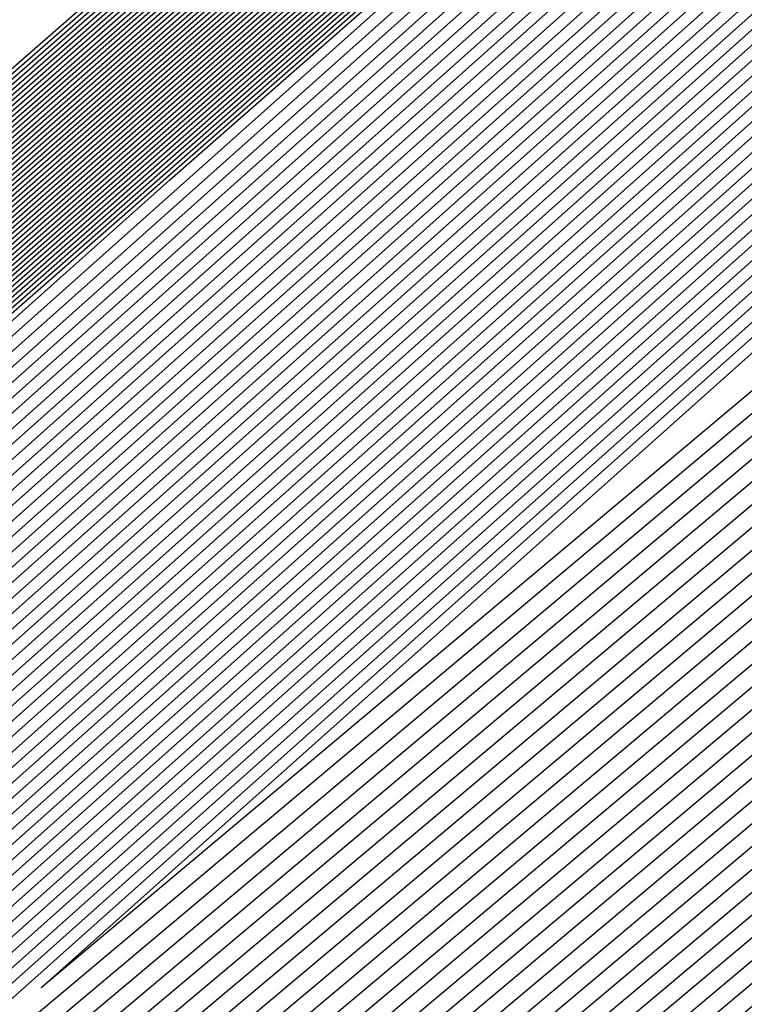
# Model space of a CAD drawing. Extents: x 3249832 to 3255657, y 13789405 to 13793316.
# Tile 801 of 1056: x 3253208.856 to 3253208.99, y 13791257.742 to 13791257.924. Entities that reach past the tile are written whole.
import ezdxf

# ---------------------------------------------------------------- set-up
doc = ezdxf.new("R2010")
doc.units = 0
doc.header["$LTSCALE"] = 100
doc.header["$MEASUREMENT"] = 0
for name, color, linetype in [('GRATIO_03231_CON', 1, 'CONTINUOUS'), ('GRATIO_0323_ICON', 1, 'CONTINUOUS'), ('TARGETS_EAST', 7, 'CONTINUOUS')]:
    doc.layers.add(name, color=color, linetype=linetype)

# ---------------------------------------------------------------- blocks, each defined once
blk = doc.blocks.new('Gratio_032316_contours')
at = {"layer": 'GRATIO_03231_CON', "color": 5, "linetype": 'Continuous', "flags": 128}
for points in [[(3253196.57706, 13791247.03615), (3253203.47105, 13791253.1938), (3253218.75951, 13791266.60126), (3253234.06971, 13791279.98413), (3253242.88772, 13791287.68662), (3253246.13462, 13791290.52731), (3253246.59031, 13791290.94338), (3253246.98083, 13791291.32532), (3253249.81702, 13791293.87697), (3253257.55589, 13791300.7555), (3253271.43068, 13791313.0323), (3253287.77957, 13791327.43574), (3253301.71695, 13791339.60837)], [(3253196.71057, 13791247.15254), (3253203.58621, 13791253.29381), (3253218.83398, 13791266.66558), (3253234.10345, 13791280.01283), (3253242.89801, 13791287.6948), (3253246.13636, 13791290.52784), (3253246.59102, 13791290.94258), (3253246.97413, 13791291.31721), (3253249.75622, 13791293.82018), (3253257.34746, 13791300.56749), (3253270.95757, 13791312.61009), (3253286.99457, 13791326.73875), (3253300.66608, 13791338.67918)], [(3253196.84408, 13791247.26894), (3253203.70137, 13791253.39382), (3253218.90845, 13791266.7299), (3253234.13718, 13791280.04153), (3253242.9083, 13791287.70297), (3253246.13809, 13791290.52836), (3253246.59174, 13791290.94178), (3253246.96742, 13791291.30911), (3253249.69542, 13791293.76339), (3253257.13903, 13791300.37948), (3253270.48445, 13791312.18788), (3253286.20957, 13791326.04177), (3253299.6152, 13791337.74998)], [(3253197.11109, 13791247.50174), (3253203.93169, 13791253.59384), (3253219.0574, 13791266.85855), (3253234.20465, 13791280.09892), (3253242.92888, 13791287.71932), (3253246.14156, 13791290.52941), (3253246.59316, 13791290.94019), (3253246.95401, 13791291.2929), (3253249.57383, 13791293.64981), (3253256.72217, 13791300.00346), (3253269.53822, 13791311.34346), (3253284.63958, 13791324.64781), (3253297.51345, 13791335.89159)], [(3253197.2446, 13791247.61813), (3253204.04685, 13791253.69384), (3253219.13187, 13791266.92287), (3253234.23839, 13791280.12762), (3253242.93918, 13791287.72749), (3253246.1433, 13791290.52994), (3253246.59388, 13791290.9394), (3253246.9473, 13791291.28479), (3253249.51303, 13791293.59302), (3253256.51374, 13791299.81545), (3253269.06511, 13791310.92125), (3253283.85458, 13791323.95083), (3253296.46257, 13791334.9624)], [(3253197.37811, 13791247.73453), (3253204.16201, 13791253.79385), (3253219.20635, 13791266.98719), (3253234.27212, 13791280.15631), (3253242.94947, 13791287.73567), (3253246.14503, 13791290.53046), (3253246.59459, 13791290.9386), (3253246.9406, 13791291.27669), (3253249.45223, 13791293.53623), (3253256.30531, 13791299.62744), (3253268.59199, 13791310.49904), (3253283.06958, 13791323.25385), (3253295.41169, 13791334.0332)], [(3253197.51162, 13791247.85093), (3253204.27717, 13791253.89386), (3253219.28082, 13791267.05151), (3253234.30586, 13791280.18501), (3253242.95976, 13791287.74384), (3253246.14676, 13791290.53099), (3253246.5953, 13791290.9378), (3253246.93389, 13791291.26859), (3253249.39143, 13791293.47944), (3253256.09688, 13791299.43942), (3253268.11888, 13791310.07683), (3253282.28459, 13791322.55687), (3253294.36082, 13791333.10401)], [(3253197.77863, 13791248.08372), (3253204.50749, 13791254.09388), (3253219.42977, 13791267.18016), (3253234.37333, 13791280.2424), (3253242.98034, 13791287.76019), (3253246.15023, 13791290.53204), (3253246.59673, 13791290.93621), (3253246.92048, 13791291.25238), (3253249.26983, 13791293.36586), (3253255.68002, 13791299.0634), (3253267.17265, 13791309.2324), (3253280.71459, 13791321.16291), (3253292.25906, 13791331.24562), (3253298.86322, 13791336.86351)], [(3253197.91214, 13791248.20012), (3253204.62265, 13791254.19388), (3253219.50424, 13791267.24448), (3253234.40706, 13791280.2711), (3253242.99064, 13791287.76837), (3253246.15197, 13791290.53257), (3253246.59744, 13791290.93542), (3253246.91378, 13791291.24427), (3253249.20903, 13791293.30907), (3253255.47159, 13791298.87539), (3253266.69953, 13791308.81019), (3253279.9296, 13791320.46593), (3253291.20819, 13791330.31643), (3253297.66843, 13791335.81202)], [(3253198.04565, 13791248.31651), (3253204.73781, 13791254.29389), (3253219.57872, 13791267.3088), (3253234.4408, 13791280.2998), (3253243.00093, 13791287.77654), (3253246.1537, 13791290.53309), (3253246.59816, 13791290.93462), (3253246.90707, 13791291.23617), (3253249.14823, 13791293.25228), (3253255.26316, 13791298.68738), (3253266.22642, 13791308.38798), (3253279.1446, 13791319.76895), (3253290.15731, 13791329.38723), (3253296.47364, 13791334.76054)], [(3253198.17916, 13791248.43291), (3253204.85297, 13791254.3939), (3253219.65319, 13791267.37312), (3253234.47453, 13791280.32849), (3253243.01122, 13791287.78471), (3253246.15544, 13791290.53362), (3253246.59887, 13791290.93382), (3253246.90036, 13791291.22806), (3253249.08743, 13791293.19549), (3253255.05473, 13791298.49937), (3253265.7533, 13791307.96577), (3253278.3596, 13791319.07197), (3253289.10643, 13791328.45804), (3253295.27885, 13791333.70905)], [(3253198.44617, 13791248.6657), (3253205.08329, 13791254.59392), (3253219.80214, 13791267.50177), (3253234.542, 13791280.38589), (3253243.0318, 13791287.80106), (3253246.15891, 13791290.53467), (3253246.6003, 13791290.93223), (3253246.88695, 13791291.21186), (3253248.96583, 13791293.08191), (3253254.63787, 13791298.12335), (3253264.80707, 13791307.12135), (3253276.7896, 13791317.678), (3253287.00468, 13791326.59965), (3253292.88927, 13791331.60608), (3253295.95133, 13791334.07094)], [(3253198.57968, 13791248.7821), (3253205.19845, 13791254.69392), (3253219.87661, 13791267.56609), (3253234.57574, 13791280.41459), (3253243.04209, 13791287.80924), (3253246.16064, 13791290.53519), (3253246.60101, 13791290.93144), (3253246.88025, 13791291.20375), (3253248.90503, 13791293.02512), (3253254.42944, 13791297.93534), (3253264.33396, 13791306.69914), (3253276.00461, 13791316.98102), (3253285.9538, 13791325.67045), (3253291.69448, 13791330.55459), (3253294.7416, 13791333.01142)], [(3253198.71319, 13791248.8985), (3253205.31361, 13791254.79393), (3253219.95108, 13791267.63041), (3253234.60947, 13791280.44328), (3253243.05239, 13791287.81741), (3253246.16237, 13791290.53572), (3253246.60172, 13791290.93064), (3253246.87354, 13791291.19565), (3253248.84423, 13791292.96834), (3253254.22101, 13791297.74733), (3253263.86084, 13791306.27693), (3253275.21961, 13791316.28404), (3253284.90293, 13791324.74126), (3253290.49969, 13791329.50311), (3253293.53187, 13791331.9519)], [(3253198.8467, 13791249.0149), (3253205.42877, 13791254.89394), (3253220.02556, 13791267.69473), (3253234.64321, 13791280.47198), (3253243.06268, 13791287.82558), (3253246.16411, 13791290.53624), (3253246.60244, 13791290.92984), (3253246.86684, 13791291.18754), (3253248.78343, 13791292.91155), (3253254.01258, 13791297.55932), (3253263.38773, 13791305.85472), (3253274.43461, 13791315.58706), (3253283.85205, 13791323.81207), (3253289.3049, 13791328.45162), (3253292.32214, 13791330.89237), (3253295.39879, 13791333.38715)], [(3253199.11371, 13791249.24769), (3253205.65909, 13791255.09396), (3253220.17451, 13791267.82338), (3253234.71068, 13791280.52937), (3253243.08326, 13791287.84193), (3253246.16758, 13791290.53729), (3253246.60386, 13791290.92825), (3253246.85342, 13791291.17133), (3253248.66183, 13791292.79797), (3253253.59572, 13791297.1833), (3253262.4415, 13791305.01029), (3253272.86462, 13791314.1931), (3253281.7503, 13791321.95368), (3253286.91532, 13791326.34865), (3253289.90268, 13791328.77333), (3253293.18693, 13791331.45768)], [(3253199.24722, 13791249.36409), (3253205.77425, 13791255.19397), (3253220.24898, 13791267.8877), (3253234.74441, 13791280.55807), (3253243.09355, 13791287.85011), (3253246.16931, 13791290.53782), (3253246.60458, 13791290.92746), (3253246.84672, 13791291.16323), (3253248.60103, 13791292.74118), (3253253.38729, 13791296.99529), (3253261.96839, 13791304.58808), (3253272.07962, 13791313.49612), (3253280.69942, 13791321.02448), (3253285.72053, 13791325.29717), (3253288.69295, 13791327.71381), (3253292.081, 13791330.49295), (3253297.61917, 13791335.1971)], [(3253199.38073, 13791249.48048), (3253205.88941, 13791255.29397), (3253220.32345, 13791267.95202), (3253234.77815, 13791280.58677), (3253243.10385, 13791287.85828), (3253246.17105, 13791290.53834), (3253246.60529, 13791290.92666), (3253246.84001, 13791291.15513), (3253248.54023, 13791292.68439), (3253253.17886, 13791296.80728), (3253261.49527, 13791304.16587), (3253271.29462, 13791312.79914), (3253279.64854, 13791320.09529), (3253284.52574, 13791324.24568), (3253287.48322, 13791326.65429), (3253290.97507, 13791329.52822), (3253296.71525, 13791334.41022)], [(3253199.51424, 13791249.59688), (3253206.00457, 13791255.39398), (3253220.39793, 13791268.01634), (3253234.81188, 13791280.61546), (3253243.11414, 13791287.86646), (3253246.17278, 13791290.53887), (3253246.606, 13791290.92586), (3253246.83331, 13791291.14702), (3253248.47943, 13791292.6276), (3253252.97044, 13791296.61927), (3253261.02215, 13791303.74366), (3253270.50962, 13791312.10216), (3253278.59767, 13791319.16609), (3253283.33095, 13791323.1942), (3253286.27349, 13791325.59476), (3253289.86914, 13791328.56348), (3253295.81132, 13791333.62334)], [(3253199.78125, 13791249.82967), (3253206.23489, 13791255.594), (3253220.54687, 13791268.14499), (3253234.87935, 13791280.67286), (3253243.13472, 13791287.8828), (3253246.17625, 13791290.53992), (3253246.60743, 13791290.92427), (3253246.8199, 13791291.13081), (3253248.35784, 13791292.51402), (3253252.55358, 13791296.24325), (3253260.07593, 13791302.89924), (3253268.93963, 13791310.70819), (3253276.49591, 13791317.3077), (3253280.94137, 13791321.09123), (3253283.85403, 13791323.47572), (3253287.65728, 13791326.63402), (3253294.00347, 13791332.04958)], [(3253199.91476, 13791249.94607), (3253206.35005, 13791255.69401), (3253220.62135, 13791268.20931), (3253234.91309, 13791280.70156), (3253243.14501, 13791287.89098), (3253246.17798, 13791290.54045), (3253246.60814, 13791290.92348), (3253246.81319, 13791291.12271), (3253248.29704, 13791292.45723), (3253252.34515, 13791296.05524), (3253259.60281, 13791302.47703), (3253268.15463, 13791310.01121), (3253275.44504, 13791316.37851), (3253279.74658, 13791320.03974), (3253282.6443, 13791322.4162), (3253286.55135, 13791325.66929), (3253293.09954, 13791331.2627), (3253300.79521, 13791337.86923)], [(3253200.04827, 13791250.06247), (3253206.46521, 13791255.79401), (3253220.69582, 13791268.27363), (3253234.94682, 13791280.73025), (3253243.15531, 13791287.89915), (3253246.17972, 13791290.54097), (3253246.60886, 13791290.92268), (3253246.80649, 13791291.1146), (3253248.23624, 13791292.40044), (3253252.13672, 13791295.86723), (3253259.1297, 13791302.05482), (3253267.36963, 13791309.31423), (3253274.39416, 13791315.44932), (3253278.55179, 13791318.98826), (3253281.43456, 13791321.35667), (3253285.44542, 13791324.70455), (3253292.19561, 13791330.47582), (3253300.12972, 13791337.29016)], [(3253200.18178, 13791250.17887), (3253206.58037, 13791255.89402), (3253220.77029, 13791268.33795), (3253234.98056, 13791280.75895), (3253243.1656, 13791287.90733), (3253246.18145, 13791290.5415), (3253246.60957, 13791290.92188), (3253246.79978, 13791291.1065), (3253248.17544, 13791292.34365), (3253251.92829, 13791295.67922), (3253258.65658, 13791301.63261), (3253266.58464, 13791308.61725), (3253273.34328, 13791314.52012), (3253277.357, 13791317.93677), (3253280.22483, 13791320.29715), (3253284.33949, 13791323.73982), (3253291.29169, 13791329.68894), (3253299.46423, 13791336.71108)], [(3253200.44879, 13791250.41166), (3253206.81069, 13791256.09404), (3253220.91924, 13791268.4666), (3253235.04803, 13791280.81634), (3253243.18618, 13791287.92368), (3253246.18492, 13791290.54255), (3253246.611, 13791290.92029), (3253246.78637, 13791291.09029), (3253248.05384, 13791292.23007), (3253251.51143, 13791295.3032), (3253257.71035, 13791300.78818), (3253265.01464, 13791307.22329), (3253271.24153, 13791312.66173), (3253274.96742, 13791315.8338), (3253277.80537, 13791318.17811), (3253282.12763, 13791321.81036), (3253289.48383, 13791328.11518), (3253298.13324, 13791335.55292)], [(3253200.5823, 13791250.52806), (3253206.92586, 13791256.19405), (3253220.99372, 13791268.53092), (3253235.08176, 13791280.84504), (3253243.19647, 13791287.93185), (3253246.18666, 13791290.54307), (3253246.61171, 13791290.9195), (3253246.77966, 13791291.08219), (3253247.99304, 13791292.17328), (3253251.303, 13791295.11519), (3253257.23724, 13791300.36597), (3253264.22964, 13791306.52631), (3253270.19065, 13791311.73254), (3253273.77263, 13791314.78231), (3253276.59564, 13791317.11859), (3253281.0217, 13791320.84562), (3253288.57991, 13791327.3283), (3253297.46775, 13791334.97385)], [(3253200.71581, 13791250.64445), (3253207.04102, 13791256.29406), (3253221.06819, 13791268.59524), (3253235.1155, 13791280.87374), (3253243.20676, 13791287.94002), (3253246.18839, 13791290.5436), (3253246.61242, 13791290.9187), (3253246.77296, 13791291.07408), (3253247.93224, 13791292.11649), (3253251.09457, 13791294.92718), (3253256.76412, 13791299.94376), (3253263.44465, 13791305.82933), (3253269.13978, 13791310.80334), (3253272.57784, 13791313.73083), (3253275.38591, 13791316.05906), (3253279.91577, 13791319.88089), (3253287.67598, 13791326.54142), (3253296.80226, 13791334.39477)], [(3253200.84932, 13791250.76085), (3253207.15618, 13791256.39406), (3253221.14266, 13791268.65956), (3253235.14923, 13791280.90243), (3253243.21706, 13791287.9482), (3253246.19012, 13791290.54412), (3253246.61314, 13791290.9179), (3253246.76625, 13791291.06598), (3253247.87144, 13791292.0597), (3253250.88614, 13791294.73917), (3253256.29101, 13791299.52155), (3253262.65965, 13791305.13235), (3253268.0889, 13791309.87415), (3253271.38305, 13791312.67934), (3253274.17618, 13791314.99954), (3253278.80984, 13791318.91616), (3253286.77206, 13791325.75454), (3253296.13677, 13791333.81569)], [(3253201.11633, 13791250.99365), (3253207.3865, 13791256.59408), (3253221.29161, 13791268.78821), (3253235.2167, 13791280.95983), (3253243.23764, 13791287.96455), (3253246.19359, 13791290.54517), (3253246.61456, 13791290.91631), (3253246.75284, 13791291.04977), (3253247.74984, 13791291.94612), (3253250.46928, 13791294.36315), (3253255.34478, 13791298.67713), (3253261.08965, 13791303.73839), (3253265.98715, 13791308.01576), (3253268.99347, 13791310.57637), (3253271.75672, 13791312.8805), (3253276.59798, 13791316.9867), (3253284.9642, 13791324.18078), (3253294.80578, 13791332.65754)], [(3253201.24984, 13791251.11004), (3253207.50166, 13791256.69409), (3253221.36608, 13791268.85253), (3253235.25044, 13791280.98852), (3253243.24793, 13791287.97272), (3253246.19533, 13791290.5457), (3253246.61528, 13791290.91552), (3253246.74613, 13791291.04167), (3253247.68904, 13791291.88933), (3253250.26085, 13791294.17514), (3253254.87166, 13791298.25492), (3253260.30466, 13791303.04141), (3253264.93627, 13791307.08657), (3253267.79868, 13791309.52489), (3253270.54699, 13791311.82097), (3253275.49205, 13791316.02196), (3253284.06028, 13791323.3939), (3253294.14029, 13791332.07846)], [(3253201.38335, 13791251.22644), (3253207.61682, 13791256.7941), (3253221.44056, 13791268.91685), (3253235.28417, 13791281.01722), (3253243.25822, 13791287.9809), (3253246.19706, 13791290.54622), (3253246.61599, 13791290.91472), (3253246.73943, 13791291.03356), (3253247.62824, 13791291.83254), (3253250.05242, 13791293.98713), (3253254.39855, 13791297.83271), (3253259.51966, 13791302.34443), (3253263.88539, 13791306.15737), (3253266.60389, 13791308.4734), (3253269.33726, 13791310.76145), (3253274.38613, 13791315.05723), (3253283.15635, 13791322.60702), (3253293.4748, 13791331.49938)], [(3253201.51686, 13791251.34284), (3253207.73198, 13791256.8941), (3253221.51503, 13791268.98117), (3253235.31791, 13791281.04592), (3253243.26852, 13791287.98907), (3253246.1988, 13791290.54675), (3253246.6167, 13791290.91393), (3253246.73272, 13791291.02546), (3253247.56744, 13791291.77576), (3253249.84399, 13791293.79912), (3253253.92543, 13791297.41049), (3253258.73466, 13791301.64744), (3253262.83452, 13791305.22818), (3253265.4091, 13791307.42192), (3253268.12753, 13791309.70193), (3253273.2802, 13791314.0925), (3253282.25242, 13791321.82014), (3253292.80931, 13791330.9203), (3253301.81088, 13791338.63068)], [(3253201.78387, 13791251.57563), (3253207.9623, 13791257.09412), (3253221.66398, 13791269.10982), (3253235.38538, 13791281.10331), (3253243.2891, 13791288.00542), (3253246.20227, 13791290.5478), (3253246.61813, 13791290.91233), (3253246.71931, 13791291.00925), (3253247.44584, 13791291.66218), (3253249.42713, 13791293.4231), (3253252.9792, 13791296.56607), (3253257.16467, 13791300.25348), (3253260.73276, 13791303.36979), (3253263.01952, 13791305.31895), (3253265.70807, 13791307.58288), (3253271.06834, 13791312.16303), (3253280.44457, 13791320.24638), (3253291.47832, 13791329.76215), (3253300.88547, 13791337.82513)], [(3253201.91738, 13791251.69203), (3253208.07746, 13791257.19413), (3253221.73845, 13791269.17414), (3253235.41911, 13791281.13201), (3253243.29939, 13791288.01359), (3253246.204, 13791290.54832), (3253246.61884, 13791290.91154), (3253246.71261, 13791291.00114), (3253247.38504, 13791291.60539), (3253249.2187, 13791293.23509), (3253252.50609, 13791296.14386), (3253256.37967, 13791299.5565), (3253259.68189, 13791302.44059), (3253261.82473, 13791304.26746), (3253264.49834, 13791306.52336), (3253269.96241, 13791311.1983), (3253279.54064, 13791319.4595), (3253290.81283, 13791329.18307), (3253300.42277, 13791337.42236)], [(3253202.05089, 13791251.80842), (3253208.19262, 13791257.29414), (3253221.81293, 13791269.23846), (3253235.45285, 13791281.16071), (3253243.30968, 13791288.02177), (3253246.20573, 13791290.54885), (3253246.61956, 13791290.91074), (3253246.7059, 13791290.99304), (3253247.32424, 13791291.5486), (3253249.01027, 13791293.04708), (3253252.03297, 13791295.72165), (3253255.59467, 13791298.85952), (3253258.63101, 13791301.5114), (3253260.62994, 13791303.21597), (3253263.28861, 13791305.46384), (3253268.85648, 13791310.23357), (3253278.63672, 13791318.67262), (3253290.14734, 13791328.60399), (3253299.96006, 13791337.01958)], [(3253222.18973, 13791268.9562), (3253208.47101, 13791257.20698), (3253202.18439, 13791251.92482), (3253202.18439, 13791251.92482), (3253208.30778, 13791257.39414), (3253221.8874, 13791269.30278)], [(3253222.33685, 13791269.08692), (3253208.70035, 13791257.40813), (3253202.45141, 13791252.15761), (3253202.45141, 13791252.15761), (3253208.5381, 13791257.59416), (3253222.03635, 13791269.43142)], [(3253222.41042, 13791269.15229), (3253208.81502, 13791257.50869), (3253202.58492, 13791252.27401), (3253202.58492, 13791252.27401), (3253208.65326, 13791257.69417), (3253222.11082, 13791269.49575)], [(3253222.48398, 13791269.21765), (3253208.92969, 13791257.60926), (3253202.71843, 13791252.39041), (3253202.71843, 13791252.39041), (3253208.76842, 13791257.79418), (3253222.18529, 13791269.56007)], [(3253222.55754, 13791269.28301), (3253209.04436, 13791257.70983), (3253202.85194, 13791252.50681), (3253202.85193, 13791252.50681), (3253208.88358, 13791257.89419), (3253222.25977, 13791269.62439)], [(3253222.70467, 13791269.41374), (3253209.2737, 13791257.91097), (3253203.11895, 13791252.7396), (3253203.11895, 13791252.7396), (3253209.1139, 13791258.0942), (3253222.40871, 13791269.75304)], [(3253222.77823, 13791269.4791), (3253209.38837, 13791258.01154), (3253203.25246, 13791252.856), (3253203.25246, 13791252.856), (3253209.22906, 13791258.19421), (3253222.48319, 13791269.81736)], [(3253222.8518, 13791269.54447), (3253209.50304, 13791258.11211), (3253203.38597, 13791252.97239), (3253203.38597, 13791252.97239), (3253209.34422, 13791258.29422), (3253222.55766, 13791269.88168)], [(3253222.92536, 13791269.60983), (3253209.61771, 13791258.21268), (3253203.51947, 13791253.08879), (3253203.51947, 13791253.08879), (3253209.45938, 13791258.39423), (3253222.63214, 13791269.946)], [(3253294.55593, 13791331.78482), (3253282.65133, 13791321.30274), (3253268.6032, 13791309.01445), (3253256.6338, 13791298.60027), (3253249.91373, 13791292.81609), (3253247.40711, 13791290.71997), (3253247.02638, 13791290.44557), (3253246.62867, 13791290.09727), (3253243.8498, 13791287.66252), (3253236.27025, 13791281.09954), (3253223.07249, 13791269.74056), (3253209.84706, 13791258.41382), (3253203.78649, 13791253.32159), (3253203.78649, 13791253.32159), (3253209.68971, 13791258.59423), (3253222.78114, 13791270.07458), (3253235.89161, 13791281.53353), (3253243.79641, 13791288.43297), (3253249.04881, 13791292.99861), (3253256.14655, 13791299.14707), (3253268.13516, 13791309.52901), (3253282.25127, 13791321.73092), (3253294.2793, 13791332.07331)], [(3253294.30341, 13791331.56698), (3253282.46184, 13791321.1404), (3253268.48808, 13791308.91717), (3253256.58203, 13791298.55815), (3253249.89752, 13791292.80461), (3253247.40414, 13791290.71961), (3253247.02543, 13791290.44664), (3253246.629, 13791290.09938), (3253243.85878, 13791287.67218), (3253236.30279, 13791281.1296), (3253223.14605, 13791269.80592), (3253209.96173, 13791258.51439), (3253203.92, 13791253.43798), (3253203.92, 13791253.43798), (3253209.80487, 13791258.69424), (3253222.85565, 13791270.13885), (3253235.92547, 13791281.56208), (3253243.80512, 13791288.43921), (3253249.03601, 13791292.98573), (3253256.09723, 13791299.1022), (3253268.02248, 13791309.42905), (3253282.06389, 13791321.56632), (3253294.02824, 13791331.85395)], [(3253294.05089, 13791331.34915), (3253282.27235, 13791320.97806), (3253268.37296, 13791308.8199), (3253256.53026, 13791298.51602), (3253249.8813, 13791292.79314), (3253247.40117, 13791290.71925), (3253247.02448, 13791290.44772), (3253246.62933, 13791290.10149), (3253243.86776, 13791287.68184), (3253236.33533, 13791281.15966), (3253223.21961, 13791269.87129), (3253210.0764, 13791258.61496), (3253204.05351, 13791253.55438), (3253204.05351, 13791253.55438), (3253209.92004, 13791258.79424), (3253222.93017, 13791270.20313), (3253235.95934, 13791281.59062), (3253243.81382, 13791288.44544), (3253249.02321, 13791292.97286), (3253256.04791, 13791299.05733), (3253267.90979, 13791309.32909), (3253281.87651, 13791321.40172), (3253293.77719, 13791331.63458)], [(3253293.79837, 13791331.13131), (3253282.08285, 13791320.81572), (3253268.25784, 13791308.72262), (3253256.47849, 13791298.4739), (3253249.86508, 13791292.78166), (3253247.39821, 13791290.71889), (3253247.02354, 13791290.4488), (3253246.62966, 13791290.1036), (3253243.87675, 13791287.6915), (3253236.36787, 13791281.18972), (3253223.29318, 13791269.93665), (3253210.19107, 13791258.71553), (3253204.18702, 13791253.67078), (3253204.18701, 13791253.67078), (3253210.0352, 13791258.89424), (3253223.00468, 13791270.26741), (3253235.9932, 13791281.61917), (3253243.82253, 13791288.45167), (3253249.01041, 13791292.95999), (3253255.9986, 13791299.01245), (3253267.79711, 13791309.22914), (3253281.68913, 13791321.23712), (3253293.52613, 13791331.41522)], [(3253281.70387, 13791320.49104), (3253268.02759, 13791308.52807), (3253256.37495, 13791298.38965), (3253249.83265, 13791292.75871), (3253247.39227, 13791290.71816), (3253247.02165, 13791290.45095), (3253246.63032, 13791290.10782), (3253243.89471, 13791287.71083), (3253236.43295, 13791281.24983), (3253223.4403, 13791270.06738), (3253210.42041, 13791258.91666), (3253204.45403, 13791253.90357), (3253204.45403, 13791253.90357), (3253210.2655, 13791259.09429), (3253223.15342, 13791270.39627), (3253236.05998, 13791281.67732), (3253243.49467, 13791288.16911), (3253246.23629, 13791290.55891), (3253246.63094, 13791290.89792), (3253246.97688, 13791291.19282), (3253249.38096, 13791293.27243), (3253255.90221, 13791298.92109), (3253267.57241, 13791309.02875), (3253281.31446, 13791320.90786)], [(3253281.51437, 13791320.3287), (3253267.91246, 13791308.4308), (3253256.32319, 13791298.34753), (3253249.81643, 13791292.74723), (3253247.38931, 13791290.7178), (3253247.0207, 13791290.45203), (3253246.63065, 13791290.10993), (3253243.90369, 13791287.72049), (3253236.4655, 13791281.27989), (3253223.51387, 13791270.13274), (3253210.53508, 13791259.01723), (3253204.58754, 13791254.01997), (3253204.58754, 13791254.01997), (3253210.38066, 13791259.1943), (3253223.22789, 13791270.4606), (3253236.0937, 13791281.70603), (3253243.50493, 13791288.17732), (3253246.23793, 13791290.55953), (3253246.63143, 13791290.89735), (3253246.97568, 13791291.19044), (3253249.36691, 13791293.25849), (3253255.85289, 13791298.87622), (3253267.45972, 13791308.92879), (3253281.12708, 13791320.74326)], [(3253281.32488, 13791320.16636), (3253267.79734, 13791308.33352), (3253256.27142, 13791298.30541), (3253249.80022, 13791292.73576), (3253247.38634, 13791290.71744), (3253247.01976, 13791290.4531), (3253246.63098, 13791290.11204), (3253243.91267, 13791287.73015), (3253236.49804, 13791281.30995), (3253223.58743, 13791270.1981), (3253210.64975, 13791259.1178), (3253204.72105, 13791254.13636), (3253204.72105, 13791254.13637), (3253210.49582, 13791259.2943), (3253223.30236, 13791270.52492), (3253236.12742, 13791281.73474), (3253243.51518, 13791288.18552), (3253246.23956, 13791290.56015), (3253246.63193, 13791290.89678), (3253246.97448, 13791291.18805), (3253249.35287, 13791293.24455), (3253255.80356, 13791298.83135), (3253267.34704, 13791308.82884), (3253280.9397, 13791320.57865)], [(3253281.13539, 13791320.00402), (3253267.68222, 13791308.23625), (3253256.21965, 13791298.26328), (3253249.784, 13791292.72428), (3253247.38337, 13791290.71708), (3253247.01881, 13791290.45418), (3253246.63131, 13791290.11416), (3253243.92165, 13791287.73981), (3253236.53058, 13791281.34001), (3253223.66099, 13791270.26347), (3253210.76442, 13791259.21837), (3253204.85455, 13791254.25276), (3253204.85455, 13791254.25276), (3253210.61098, 13791259.39431), (3253223.37683, 13791270.58925), (3253236.16114, 13791281.76345), (3253243.52543, 13791288.19373), (3253246.2412, 13791290.56077), (3253246.63242, 13791290.89621), (3253246.97329, 13791291.18567), (3253249.33882, 13791293.23061), (3253255.75424, 13791298.78648), (3253267.23435, 13791308.72888), (3253280.75231, 13791320.41405)], [(3253267.45197, 13791308.0417), (3253256.11611, 13791298.17904), (3253249.75157, 13791292.70133), (3253247.37744, 13791290.71635), (3253247.01692, 13791290.45633), (3253246.63197, 13791290.11838), (3253243.93961, 13791287.75913), (3253236.59567, 13791281.40012), (3253223.80812, 13791270.3942), (3253210.99376, 13791259.41951), (3253205.12157, 13791254.48556), (3253205.12157, 13791254.48556), (3253210.84129, 13791259.59433), (3253223.52577, 13791270.7179), (3253236.22858, 13791281.82086), (3253243.54593, 13791288.21014), (3253246.24446, 13791290.562), (3253246.6334, 13791290.89508), (3253246.97089, 13791291.1809), (3253249.31072, 13791293.20273), (3253255.65559, 13791298.69674), (3253267.00898, 13791308.52897)], [(3253267.33685, 13791307.94442), (3253256.06434, 13791298.13691), (3253249.73535, 13791292.68985), (3253247.37447, 13791290.71599), (3253247.01598, 13791290.45741), (3253246.6323, 13791290.12049), (3253243.9486, 13791287.76879), (3253236.62821, 13791281.43018), (3253223.88168, 13791270.45956), (3253211.10843, 13791259.52008), (3253205.25508, 13791254.60195), (3253205.25508, 13791254.60195), (3253210.95645, 13791259.69434), (3253223.60023, 13791270.78223), (3253236.2623, 13791281.84957), (3253243.55619, 13791288.21834), (3253246.2461, 13791290.56262), (3253246.63389, 13791290.89451), (3253246.96969, 13791291.17852), (3253249.29667, 13791293.18879), (3253255.60626, 13791298.65187), (3253266.8963, 13791308.42902)], [(3253267.22172, 13791307.84715), (3253256.01257, 13791298.09479), (3253249.71913, 13791292.67838), (3253247.37151, 13791290.71563), (3253247.01503, 13791290.45848), (3253246.63263, 13791290.1226), (3253243.95758, 13791287.77846), (3253236.66075, 13791281.46024), (3253223.95525, 13791270.52492), (3253211.2231, 13791259.62065), (3253205.38858, 13791254.71835), (3253205.38859, 13791254.71835), (3253211.07161, 13791259.79435), (3253223.6747, 13791270.84655), (3253236.29602, 13791281.87828), (3253243.56644, 13791288.22655), (3253246.24773, 13791290.56324), (3253246.63439, 13791290.89394), (3253246.9685, 13791291.17613), (3253249.28262, 13791293.17485), (3253255.55694, 13791298.607), (3253266.78361, 13791308.32906)], [(3253267.1066, 13791307.74987), (3253255.96081, 13791298.05266), (3253249.70292, 13791292.6669), (3253247.36854, 13791290.71526), (3253247.01409, 13791290.45956), (3253246.63296, 13791290.12471), (3253243.96656, 13791287.78812), (3253236.69329, 13791281.49029), (3253224.02881, 13791270.59029), (3253211.33777, 13791259.72122), (3253205.52209, 13791254.83475), (3253205.52209, 13791254.83475), (3253211.18677, 13791259.89435), (3253223.74917, 13791270.91088), (3253236.32974, 13791281.90699), (3253243.57669, 13791288.23475), (3253246.24937, 13791290.56386), (3253246.63488, 13791290.89337), (3253246.9673, 13791291.17375), (3253249.26858, 13791293.16091), (3253255.50762, 13791298.56213), (3253266.67093, 13791308.22911)], [(3253266.87636, 13791307.55532), (3253255.85727, 13791297.96842), (3253249.67048, 13791292.64395), (3253247.36261, 13791290.71454), (3253247.01219, 13791290.46171), (3253246.63362, 13791290.12893), (3253243.98452, 13791287.80744), (3253236.75838, 13791281.55041), (3253224.17594, 13791270.72101), (3253211.56711, 13791259.92236), (3253205.78911, 13791255.06754), (3253205.78911, 13791255.06754), (3253211.41709, 13791260.09437), (3253223.89811, 13791271.03953), (3253236.39717, 13791281.9644), (3253243.59719, 13791288.25117), (3253246.25263, 13791290.56509), (3253246.63586, 13791290.89224), (3253246.96491, 13791291.16898), (3253249.24048, 13791293.13303), (3253255.40897, 13791298.4724), (3253266.44556, 13791308.0292)], [(3253266.76123, 13791307.45805), (3253255.8055, 13791297.92629), (3253249.65427, 13791292.63247), (3253247.35964, 13791290.71418), (3253247.01125, 13791290.46279), (3253246.63395, 13791290.13104), (3253243.9935, 13791287.8171), (3253236.79092, 13791281.58047), (3253224.2495, 13791270.78638), (3253211.68179, 13791260.02293), (3253205.92262, 13791255.18394), (3253205.92262, 13791255.18394), (3253211.53225, 13791260.19438), (3253223.97258, 13791271.10386), (3253236.43089, 13791281.99311), (3253243.60744, 13791288.25937), (3253246.25427, 13791290.56571), (3253246.63635, 13791290.89167), (3253246.96371, 13791291.1666), (3253249.22643, 13791293.11909), (3253255.35964, 13791298.42753), (3253266.33287, 13791307.92924)], [(3253266.64611, 13791307.36077), (3253255.75373, 13791297.88417), (3253249.63805, 13791292.621), (3253247.35667, 13791290.71382), (3253247.0103, 13791290.46387), (3253246.63428, 13791290.13316), (3253244.00248, 13791287.82676), (3253236.82346, 13791281.61053), (3253224.32306, 13791270.85174), (3253211.79646, 13791260.1235), (3253206.05613, 13791255.30034), (3253206.05613, 13791255.30033), (3253211.64741, 13791260.29439), (3253224.04705, 13791271.16818), (3253236.46461, 13791282.02182), (3253243.6177, 13791288.26758), (3253246.2559, 13791290.56633), (3253246.63684, 13791290.8911), (3253246.96251, 13791291.16422), (3253249.21238, 13791293.10515), (3253255.31032, 13791298.38266), (3253266.22019, 13791307.82929)], [(3253266.53099, 13791307.2635), (3253255.70196, 13791297.84205), (3253249.62183, 13791292.60952), (3253247.35371, 13791290.71345), (3253247.00936, 13791290.46494), (3253246.63461, 13791290.13527), (3253244.01147, 13791287.83642), (3253236.856, 13791281.64058), (3253224.39663, 13791270.9171), (3253211.91113, 13791260.22407), (3253206.18963, 13791255.41673), (3253206.18963, 13791255.41673), (3253211.76257, 13791260.3944), (3253224.12152, 13791271.23251), (3253236.49833, 13791282.05053), (3253243.62795, 13791288.27578), (3253246.25754, 13791290.56695), (3253246.63734, 13791290.89054), (3253246.96131, 13791291.16183), (3253249.19833, 13791293.09121), (3253255.26099, 13791298.33779), (3253266.1075, 13791307.72933)], [(3253266.30074, 13791307.06895), (3253255.59843, 13791297.7578), (3253249.5894, 13791292.58657), (3253247.34778, 13791290.71273), (3253247.00747, 13791290.4671), (3253246.63526, 13791290.13949), (3253244.02943, 13791287.85574), (3253236.92109, 13791281.7007), (3253224.54375, 13791271.04783), (3253212.14047, 13791260.42521), (3253206.45665, 13791255.64953), (3253206.45665, 13791255.64953), (3253211.99289, 13791260.59441), (3253224.27046, 13791271.36115), (3253236.56577, 13791282.10794), (3253243.64845, 13791288.29219), (3253246.2608, 13791290.56818), (3253246.63832, 13791290.8894), (3253246.95892, 13791291.15707), (3253249.17024, 13791293.06333), (3253255.16235, 13791298.24805), (3253265.88213, 13791307.52942)], [(3253266.18562, 13791306.97167), (3253255.54666, 13791297.71567), (3253249.57318, 13791292.57509), (3253247.34481, 13791290.71237), (3253247.00652, 13791290.46817), (3253246.63559, 13791290.1416), (3253244.03841, 13791287.86541), (3253236.95363, 13791281.73076), (3253224.61732, 13791271.1132), (3253212.25514, 13791260.52577), (3253206.59016, 13791255.76592), (3253206.59016, 13791255.76592), (3253212.10805, 13791260.69442), (3253224.34492, 13791271.42548), (3253236.59949, 13791282.13665), (3253243.6587, 13791288.3004), (3253246.26244, 13791290.5688), (3253246.63881, 13791290.88883), (3253246.95772, 13791291.15468), (3253249.15619, 13791293.04939), (3253255.11302, 13791298.20318), (3253265.76944, 13791307.42947)], [(3253266.07049, 13791306.8744), (3253255.49489, 13791297.67355), (3253249.55697, 13791292.56362), (3253247.34184, 13791290.712), (3253247.00558, 13791290.46925), (3253246.63592, 13791290.14371), (3253244.04739, 13791287.87507), (3253236.98617, 13791281.76081), (3253224.69088, 13791271.17856), (3253212.36981, 13791260.62634), (3253206.72366, 13791255.88232), (3253206.72367, 13791255.88232), (3253212.22321, 13791260.79443), (3253224.41939, 13791271.4898), (3253236.63321, 13791282.16536), (3253243.66895, 13791288.30861), (3253246.26407, 13791290.56942), (3253246.6393, 13791290.88827), (3253246.95652, 13791291.1523), (3253249.14214, 13791293.03545), (3253255.0637, 13791298.15831), (3253265.65676, 13791307.32951)], [(3253265.95537, 13791306.77712), (3253255.44312, 13791297.63143), (3253249.54075, 13791292.55214), (3253247.33888, 13791290.71164), (3253247.00463, 13791290.47032), (3253246.63625, 13791290.14582), (3253244.05637, 13791287.88473), (3253237.01871, 13791281.79087), (3253224.76444, 13791271.24392), (3253212.48448, 13791260.72691), (3253206.85717, 13791255.99872), (3253206.85717, 13791255.99872), (3253212.33837, 13791260.89444), (3253224.49386, 13791271.55413), (3253236.66693, 13791282.19407), (3253243.67921, 13791288.31681), (3253246.26571, 13791290.57004), (3253246.6398, 13791290.8877), (3253246.95533, 13791291.14992), (3253249.12809, 13791293.02151), (3253255.01437, 13791298.11344), (3253265.54407, 13791307.22956)], [(3253265.72512, 13791306.58257), (3253255.33958, 13791297.54718), (3253249.50832, 13791292.52919), (3253247.33294, 13791290.71092), (3253247.00274, 13791290.47248), (3253246.63691, 13791290.15005), (3253244.07433, 13791287.90405), (3253237.0838, 13791281.85099), (3253224.91157, 13791271.37465), (3253212.71382, 13791260.92805), (3253207.12419, 13791256.23151), (3253207.12419, 13791256.23151), (3253212.56869, 13791261.09446), (3253224.6428, 13791271.68278), (3253236.73437, 13791282.25148), (3253243.69971, 13791288.33322), (3253246.26897, 13791290.57127), (3253246.64078, 13791290.88656), (3253246.95293, 13791291.14515), (3253249.1, 13791292.99362), (3253254.91572, 13791298.02371), (3253265.3187, 13791307.02965)], [(3253265.61, 13791306.4853), (3253255.28781, 13791297.50506), (3253249.4921, 13791292.51771), (3253247.32998, 13791290.71056), (3253247.0018, 13791290.47355), (3253246.63724, 13791290.15216), (3253244.08331, 13791287.91371), (3253237.11634, 13791281.88104), (3253224.98513, 13791271.44001), (3253212.82849, 13791261.02862), (3253207.2577, 13791256.34791), (3253207.2577, 13791256.34791), (3253212.68385, 13791261.19447), (3253224.71727, 13791271.7471), (3253236.76809, 13791282.28019), (3253243.70996, 13791288.34143), (3253246.27061, 13791290.57189), (3253246.64127, 13791290.88599), (3253246.95174, 13791291.14277), (3253249.08595, 13791292.97968), (3253254.8664, 13791297.97884), (3253265.20602, 13791306.92969)], [(3253265.49488, 13791306.38803), (3253255.23605, 13791297.46293), (3253249.47588, 13791292.50624), (3253247.32701, 13791290.71019), (3253247.00085, 13791290.47463), (3253246.63757, 13791290.15427), (3253244.0923, 13791287.92337), (3253237.14888, 13791281.9111), (3253225.0587, 13791271.50538), (3253212.94316, 13791261.12919), (3253207.39121, 13791256.46431), (3253207.39121, 13791256.46431), (3253212.79901, 13791261.29448), (3253224.79174, 13791271.81143), (3253236.80181, 13791282.3089), (3253243.72021, 13791288.34963), (3253246.27224, 13791290.57251), (3253246.64176, 13791290.88543), (3253246.95054, 13791291.14038), (3253249.0719, 13791292.96574), (3253254.81708, 13791297.93397), (3253265.09333, 13791306.82974)], [(3253265.37976, 13791306.29075), (3253255.18428, 13791297.42081), (3253249.45967, 13791292.49476), (3253247.32404, 13791290.70983), (3253246.9999, 13791290.47571), (3253246.6379, 13791290.15638), (3253244.10128, 13791287.93303), (3253237.18142, 13791281.94116), (3253225.13226, 13791271.57074), (3253213.05783, 13791261.22976), (3253207.52471, 13791256.5807), (3253207.52471, 13791256.5807), (3253212.91417, 13791261.39448), (3253224.86621, 13791271.87575), (3253236.83553, 13791282.33761), (3253243.73047, 13791288.35784), (3253246.27388, 13791290.57313), (3253246.64226, 13791290.88486), (3253246.94934, 13791291.138), (3253249.05785, 13791292.9518), (3253254.76775, 13791297.8891), (3253264.98065, 13791306.72978)], [(3253265.14951, 13791306.0962), (3253255.08074, 13791297.33656), (3253249.42723, 13791292.47181), (3253247.31811, 13791290.70911), (3253246.99801, 13791290.47786), (3253246.63856, 13791290.1606), (3253244.11924, 13791287.95236), (3253237.24651, 13791282.00127), (3253225.27938, 13791271.70147), (3253213.28717, 13791261.4309), (3253207.79173, 13791256.8135), (3253207.79173, 13791256.8135), (3253213.14449, 13791261.5945), (3253225.01515, 13791272.0044), (3253236.90297, 13791282.39502), (3253243.75097, 13791288.37425), (3253246.27714, 13791290.57436), (3253246.64324, 13791290.88372), (3253246.94695, 13791291.13323), (3253249.02975, 13791292.92392), (3253254.6691, 13791297.79936), (3253264.75528, 13791306.52987)], [(3253265.03439, 13791305.99892), (3253255.02897, 13791297.29444), (3253249.41102, 13791292.46033), (3253247.31514, 13791290.70874), (3253246.99707, 13791290.47894), (3253246.63889, 13791290.16271), (3253244.12822, 13791287.96202), (3253237.27905, 13791282.03133), (3253225.35295, 13791271.76683), (3253213.40184, 13791261.53147), (3253207.92524, 13791256.92989), (3253207.92524, 13791256.92989), (3253213.25965, 13791261.69451), (3253225.08961, 13791272.06873), (3253236.93669, 13791282.42373), (3253243.76122, 13791288.38246), (3253246.27878, 13791290.57498), (3253246.64373, 13791290.88316), (3253246.94575, 13791291.13085), (3253249.01571, 13791292.90998), (3253254.61978, 13791297.75449), (3253264.64259, 13791306.42992)], [(3253264.91926, 13791305.90165), (3253254.9772, 13791297.25231), (3253249.3948, 13791292.44886), (3253247.31218, 13791290.70838), (3253246.99612, 13791290.48001), (3253246.63922, 13791290.16482), (3253244.1372, 13791287.97168), (3253237.31159, 13791282.06139), (3253225.42651, 13791271.83219), (3253213.51651, 13791261.63204), (3253208.05874, 13791257.04629), (3253208.05875, 13791257.04629), (3253213.37481, 13791261.79452), (3253225.16408, 13791272.13306), (3253236.97041, 13791282.45244), (3253243.77147, 13791288.39066), (3253246.28041, 13791290.5756), (3253246.64422, 13791290.88259), (3253246.94455, 13791291.12847), (3253249.00166, 13791292.89604), (3253254.57046, 13791297.70962), (3253264.52991, 13791306.32996)], [(3253264.80414, 13791305.80438), (3253254.92543, 13791297.21019), (3253249.37858, 13791292.43738), (3253247.30921, 13791290.70802), (3253246.99518, 13791290.48109), (3253246.63955, 13791290.16693), (3253244.14618, 13791287.98134), (3253237.34413, 13791282.09145), (3253225.50007, 13791271.89756), (3253213.63118, 13791261.73261), (3253208.19225, 13791257.16269), (3253208.19225, 13791257.16269), (3253213.48997, 13791261.89453), (3253225.23855, 13791272.19738), (3253237.00413, 13791282.48115), (3253243.78172, 13791288.39887), (3253246.28205, 13791290.57622), (3253246.64472, 13791290.88202), (3253246.94335, 13791291.12608), (3253248.98761, 13791292.8821), (3253254.52113, 13791297.66475), (3253264.41722, 13791306.23001)], [(3253264.57389, 13791305.60983), (3253254.8219, 13791297.12594), (3253249.34615, 13791292.41443), (3253247.30328, 13791290.7073), (3253246.99329, 13791290.48324), (3253246.64021, 13791290.17116), (3253244.16415, 13791288.00066), (3253237.40922, 13791282.15156), (3253225.6472, 13791272.02829), (3253213.86052, 13791261.93375), (3253208.45927, 13791257.39548), (3253208.45927, 13791257.39548), (3253213.72028, 13791262.09454), (3253225.38749, 13791272.32603), (3253237.07157, 13791282.53856), (3253243.80223, 13791288.41528), (3253246.28532, 13791290.57745), (3253246.6457, 13791290.88089), (3253246.94096, 13791291.12132), (3253248.95951, 13791292.85422), (3253254.42248, 13791297.57502), (3253264.19185, 13791306.0301)], [(3253264.45877, 13791305.51255), (3253254.77013, 13791297.08382), (3253249.32993, 13791292.40295), (3253247.30031, 13791290.70693), (3253246.99234, 13791290.48432), (3253246.64054, 13791290.17327), (3253244.17313, 13791288.01032), (3253237.44176, 13791282.18162), (3253225.72077, 13791272.09365), (3253213.97519, 13791262.03431), (3253208.59278, 13791257.51188), (3253208.59278, 13791257.51188), (3253213.83545, 13791262.19455), (3253225.46196, 13791272.39036), (3253237.10529, 13791282.56727), (3253243.81248, 13791288.42348), (3253246.28695, 13791290.57807), (3253246.64619, 13791290.88032), (3253246.93976, 13791291.11893), (3253248.94547, 13791292.84028), (3253254.37316, 13791297.53015), (3253264.07917, 13791305.93015)], [(3253264.34365, 13791305.41528), (3253254.71836, 13791297.0417), (3253249.31372, 13791292.39148), (3253247.29734, 13791290.70657), (3253246.9914, 13791290.48539), (3253246.64087, 13791290.17538), (3253244.18211, 13791288.01998), (3253237.4743, 13791282.21168), (3253225.79433, 13791272.15901), (3253214.08986, 13791262.13489), (3253208.72629, 13791257.62828), (3253208.72628, 13791257.62828), (3253213.9506, 13791262.29456), (3253225.53643, 13791272.45468), (3253237.13901, 13791282.59598), (3253243.82273, 13791288.43169), (3253246.28858, 13791290.57869), (3253246.64668, 13791290.87975), (3253246.93857, 13791291.11655), (3253248.93142, 13791292.82634), (3253254.32383, 13791297.48528), (3253263.96648, 13791305.83019)], [(3253264.22852, 13791305.318), (3253254.66659, 13791296.99957), (3253249.2975, 13791292.38), (3253247.29438, 13791290.70621), (3253246.99045, 13791290.48647), (3253246.6412, 13791290.17749), (3253244.19109, 13791288.02965), (3253237.50684, 13791282.24174), (3253225.86789, 13791272.22438), (3253214.20454, 13791262.23545), (3253208.85979, 13791257.74467), (3253208.85979, 13791257.74467), (3253214.06576, 13791262.39457), (3253225.6109, 13791272.51901), (3253237.17273, 13791282.62469), (3253243.83298, 13791288.4399), (3253246.29022, 13791290.57931), (3253246.64717, 13791290.87918), (3253246.93737, 13791291.11417), (3253248.91737, 13791292.8124), (3253254.27451, 13791297.44041), (3253263.8538, 13791305.73024)]]:
    blk.add_lwpolyline(points, dxfattribs=at)
at = {"layer": 'GRATIO_0323_ICON', "color": 7, "linetype": 'Continuous', "flags": 128}
for points in [[(3253196.97758, 13791247.38534), (3253203.81653, 13791253.49383), (3253218.98293, 13791266.79423), (3253234.17092, 13791280.07022), (3253242.91859, 13791287.71115), (3253246.13983, 13791290.52889), (3253246.59245, 13791290.94099), (3253246.96072, 13791291.301), (3253249.63462, 13791293.7066), (3253256.9306, 13791300.19147), (3253270.01134, 13791311.76567), (3253285.42458, 13791325.34479), (3253298.56432, 13791336.82079)], [(3253197.64512, 13791247.96732), (3253204.39233, 13791253.99387), (3253219.3553, 13791267.11584), (3253234.33959, 13791280.21371), (3253242.97005, 13791287.75202), (3253246.1485, 13791290.53152), (3253246.59602, 13791290.93701), (3253246.92719, 13791291.26048), (3253249.33063, 13791293.42265), (3253255.88845, 13791299.25141), (3253267.64576, 13791309.65462), (3253281.49959, 13791321.85989), (3253293.30994, 13791332.17482)], [(3253198.31266, 13791248.54931), (3253204.96813, 13791254.49391), (3253219.72766, 13791267.43745), (3253234.50827, 13791280.35719), (3253243.02151, 13791287.79289), (3253246.15717, 13791290.53414), (3253246.59958, 13791290.93303), (3253246.89366, 13791291.21996), (3253249.02663, 13791293.1387), (3253254.8463, 13791298.31136), (3253265.28019, 13791307.54356), (3253277.5746, 13791318.37498), (3253288.05556, 13791327.52884), (3253294.08406, 13791332.65756)], [(3253198.9802, 13791249.13129), (3253205.54393, 13791254.99395), (3253220.10003, 13791267.75905), (3253234.67694, 13791280.50068), (3253243.07297, 13791287.83376), (3253246.16584, 13791290.53677), (3253246.60315, 13791290.92905), (3253246.86013, 13791291.17944), (3253248.72263, 13791292.85476), (3253253.80415, 13791297.37131), (3253262.91461, 13791305.43251), (3253273.64961, 13791314.89008), (3253282.80117, 13791322.88287), (3253288.11011, 13791327.40014), (3253291.11241, 13791329.83285), (3253294.29286, 13791332.42241)], [(3253199.64774, 13791249.71328), (3253206.11974, 13791255.49399), (3253220.4724, 13791268.08067), (3253234.84562, 13791280.64416), (3253243.12443, 13791287.87463), (3253246.17452, 13791290.53939), (3253246.60672, 13791290.92507), (3253246.8266, 13791291.13892), (3253248.41864, 13791292.57081), (3253252.76201, 13791296.43126), (3253260.54904, 13791303.32145), (3253269.72463, 13791311.40518), (3253277.54679, 13791318.2369), (3253282.13616, 13791322.14271), (3253285.06376, 13791324.53524), (3253288.76321, 13791327.59875), (3253294.90739, 13791332.83646)], [(3253200.31528, 13791250.29526), (3253206.69554, 13791255.99403), (3253220.84477, 13791268.40227), (3253235.01429, 13791280.78765), (3253243.17589, 13791287.9155), (3253246.18319, 13791290.54202), (3253246.61028, 13791290.92109), (3253246.79307, 13791291.0984), (3253248.11464, 13791292.28686), (3253251.71986, 13791295.49121), (3253258.18347, 13791301.21039), (3253265.79964, 13791307.92027), (3253272.29241, 13791313.59093), (3253276.16221, 13791316.88528), (3253279.0151, 13791319.23763), (3253283.23356, 13791322.77509), (3253290.38776, 13791328.90206), (3253298.79874, 13791336.132)], [(3253200.98282, 13791250.87725), (3253207.27134, 13791256.49407), (3253221.21714, 13791268.72389), (3253235.18297, 13791280.93113), (3253243.22735, 13791287.95637), (3253246.19186, 13791290.54465), (3253246.61385, 13791290.91711), (3253246.75955, 13791291.05787), (3253247.81064, 13791292.00291), (3253250.67771, 13791294.55116), (3253255.81789, 13791299.09934), (3253261.87465, 13791304.43537), (3253267.03802, 13791308.94496), (3253270.18826, 13791311.62786), (3253272.96645, 13791313.94002), (3253277.70391, 13791317.95143), (3253285.86813, 13791324.96766), (3253295.47128, 13791333.23661)], [(3253201.65036, 13791251.45923), (3253207.84714, 13791256.99411), (3253221.5895, 13791269.04549), (3253235.35164, 13791281.07462), (3253243.27881, 13791287.99724), (3253246.20053, 13791290.54727), (3253246.61742, 13791290.91313), (3253246.72602, 13791291.01735), (3253247.50664, 13791291.71897), (3253249.63556, 13791293.61111), (3253253.45232, 13791296.98828), (3253257.94966, 13791300.95046), (3253261.78364, 13791304.29898), (3253264.21431, 13791306.37043), (3253266.9178, 13791308.64241), (3253272.17427, 13791313.12777), (3253281.3485, 13791321.03326), (3253292.14381, 13791330.34122), (3253301.34818, 13791338.22791)], [(3253222.26329, 13791269.02156), (3253208.58568, 13791257.30755), (3253202.3179, 13791252.04122), (3253202.3179, 13791252.04122), (3253208.42294, 13791257.49415), (3253221.96187, 13791269.36711)], [(3253222.63111, 13791269.34838), (3253209.15903, 13791257.8104), (3253202.98544, 13791252.6232), (3253202.98544, 13791252.6232), (3253208.99874, 13791257.99419), (3253222.33424, 13791269.68871)], [(3253294.80845, 13791332.00265), (3253282.84083, 13791321.46507), (3253268.71833, 13791309.11172), (3253256.68557, 13791298.6424), (3253249.92995, 13791292.82756), (3253247.41007, 13791290.72034), (3253247.02732, 13791290.44449), (3253246.62834, 13791290.09516), (3253243.84082, 13791287.65286), (3253236.2377, 13791281.06949), (3253222.99892, 13791269.67519), (3253209.73238, 13791258.31325), (3253203.65298, 13791253.20519), (3253203.65298, 13791253.20519), (3253209.57454, 13791258.49423), (3253222.70663, 13791270.0103), (3253235.85774, 13791281.50498), (3253243.7877, 13791288.42674), (3253249.0616, 13791293.01148), (3253256.19586, 13791299.19195), (3253268.24784, 13791309.62896), (3253282.43865, 13791321.89552), (3253294.53035, 13791332.29267)], [(3253281.89336, 13791320.65338), (3253268.14271, 13791308.62535), (3253256.42672, 13791298.43178), (3253249.84887, 13791292.77018), (3253247.39524, 13791290.71852), (3253247.02259, 13791290.44987), (3253246.62999, 13791290.10571), (3253243.88573, 13791287.70117), (3253236.40041, 13791281.21978), (3253223.36674, 13791270.00201), (3253210.30574, 13791258.8161), (3253204.32052, 13791253.78717), (3253204.32052, 13791253.78717), (3253210.15034, 13791258.99428), (3253223.07895, 13791270.33195), (3253236.02626, 13791281.64861), (3253243.48442, 13791288.1609), (3253246.23466, 13791290.5583), (3253246.63045, 13791290.89848), (3253246.97808, 13791291.1952), (3253249.39501, 13791293.28637), (3253255.95153, 13791298.96595), (3253267.68509, 13791309.1287), (3253281.50184, 13791321.07246)], [(3253280.94589, 13791319.84168), (3253267.5671, 13791308.13897), (3253256.16788, 13791298.22116), (3253249.76778, 13791292.7128), (3253247.38041, 13791290.71671), (3253247.01787, 13791290.45526), (3253246.63164, 13791290.11627), (3253243.93063, 13791287.74947), (3253236.56312, 13791281.37006), (3253223.73456, 13791270.32883), (3253210.87909, 13791259.31894), (3253204.98806, 13791254.36916), (3253204.98806, 13791254.36916), (3253210.72614, 13791259.49432), (3253223.4513, 13791270.65358), (3253236.19486, 13791281.79216), (3253243.53568, 13791288.20193), (3253246.24283, 13791290.56139), (3253246.63291, 13791290.89565), (3253246.97209, 13791291.18328), (3253249.32477, 13791293.21667), (3253255.70491, 13791298.74161), (3253267.12167, 13791308.62893), (3253280.56493, 13791320.24945)], [(3253266.99148, 13791307.6526), (3253255.90904, 13791298.01054), (3253249.6867, 13791292.65542), (3253247.36557, 13791290.7149), (3253247.01314, 13791290.46064), (3253246.63329, 13791290.12682), (3253243.97554, 13791287.79778), (3253236.72583, 13791281.52035), (3253224.10237, 13791270.65565), (3253211.45244, 13791259.82179), (3253205.6556, 13791254.95114), (3253205.6556, 13791254.95114), (3253211.30193, 13791259.99436), (3253223.82364, 13791270.9752), (3253236.36345, 13791281.93569), (3253243.58694, 13791288.24296), (3253246.251, 13791290.56448), (3253246.63537, 13791290.89281), (3253246.9661, 13791291.17137), (3253249.25453, 13791293.14697), (3253255.45829, 13791298.51727), (3253266.55824, 13791308.12915)], [(3253266.41586, 13791307.16622), (3253255.65019, 13791297.79992), (3253249.60562, 13791292.59805), (3253247.35074, 13791290.71309), (3253247.00841, 13791290.46602), (3253246.63494, 13791290.13738), (3253244.02045, 13791287.84608), (3253236.88854, 13791281.67064), (3253224.47019, 13791270.98247), (3253212.0258, 13791260.32464), (3253206.32314, 13791255.53313), (3253206.32314, 13791255.53313), (3253211.87773, 13791260.49441), (3253224.19599, 13791271.29683), (3253236.53205, 13791282.07923), (3253243.6382, 13791288.28399), (3253246.25917, 13791290.56757), (3253246.63783, 13791290.88997), (3253246.96012, 13791291.15945), (3253249.18429, 13791293.07727), (3253255.21167, 13791298.29292), (3253265.99481, 13791307.62938)], [(3253265.84025, 13791306.67985), (3253255.39135, 13791297.5893), (3253249.52453, 13791292.54067), (3253247.33591, 13791290.71128), (3253247.00369, 13791290.4714), (3253246.63658, 13791290.14793), (3253244.06535, 13791287.89439), (3253237.05125, 13791281.82093), (3253224.83801, 13791271.30929), (3253212.59915, 13791260.82748), (3253206.99068, 13791256.11511), (3253206.99068, 13791256.11512), (3253212.45353, 13791260.99445), (3253224.56833, 13791271.61845), (3253236.70065, 13791282.22277), (3253243.68946, 13791288.32502), (3253246.26734, 13791290.57065), (3253246.64029, 13791290.88713), (3253246.95413, 13791291.14753), (3253249.11404, 13791293.00756), (3253254.96505, 13791298.06857), (3253265.43139, 13791307.1296)], [(3253265.26463, 13791306.19348), (3253255.13251, 13791297.37869), (3253249.44345, 13791292.48329), (3253247.32108, 13791290.70947), (3253246.99896, 13791290.47678), (3253246.63823, 13791290.15849), (3253244.11026, 13791287.9427), (3253237.21396, 13791281.97122), (3253225.20582, 13791271.6361), (3253213.1725, 13791261.33033), (3253207.65822, 13791256.6971), (3253207.65822, 13791256.6971), (3253213.02933, 13791261.49449), (3253224.94068, 13791271.94008), (3253236.86925, 13791282.36631), (3253243.74072, 13791288.36604), (3253246.27551, 13791290.57374), (3253246.64275, 13791290.88429), (3253246.94814, 13791291.13562), (3253249.0438, 13791292.93786), (3253254.71843, 13791297.84423), (3253264.86796, 13791306.62983)], [(3253264.68902, 13791305.7071), (3253254.87367, 13791297.16807), (3253249.36237, 13791292.42591), (3253247.30624, 13791290.70766), (3253246.99423, 13791290.48216), (3253246.63988, 13791290.16905), (3253244.15517, 13791287.991), (3253237.37667, 13791282.12151), (3253225.57364, 13791271.96292), (3253213.74585, 13791261.83318), (3253208.32576, 13791257.27908), (3253208.32576, 13791257.27908), (3253213.60512, 13791261.99453), (3253225.31302, 13791272.26171), (3253237.03785, 13791282.50985), (3253243.79198, 13791288.40707), (3253246.28368, 13791290.57683), (3253246.64521, 13791290.88145), (3253246.94216, 13791291.1237), (3253248.97356, 13791292.86816), (3253254.47181, 13791297.61988), (3253264.30454, 13791306.13006)]]:
    blk.add_lwpolyline(points, dxfattribs=at)

msp = doc.modelspace()

# ---------------------------------------------------------------- block references
at = {"layer": 'TARGETS_EAST'}
msp.add_blockref('Gratio_032316_contours', (0, 0), dxfattribs=at)

doc.saveas('drawing.dxf')
